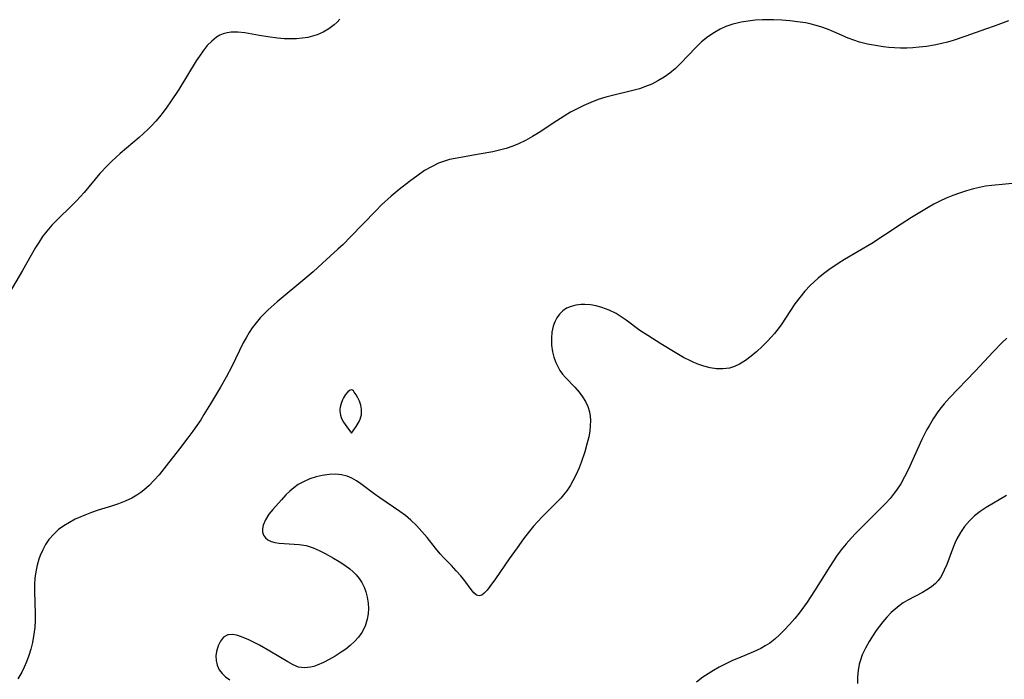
# Model space of a CAD drawing. Header units: metres. Extents: x 1073367 to 1082519, y 1569854 to 1574957.
# Tile 744 of 1056: x 1081480 to 1081713, y 1570920 to 1571076. Entities that reach past the tile are written whole.
import ezdxf

# ---------------------------------------------------------------- set-up
doc = ezdxf.new("R2010")
doc.units = ezdxf.units.M
doc.layers.add('CGG_CurvaNivelLidar_v1', color=253, linetype='Continuous', lineweight=30)

msp = doc.modelspace()

# ---------------------------------------------------------------- linework, layer by layer
at = {"layer": 'CGG_CurvaNivelLidar_v1'}
for p, q in [((1081553.0807, 1571073.8085, 79.5), (1081551.7276, 1571073.0171, 79.5)), ((1081554.331, 1571074.7451, 79.5), (1081553.0807, 1571073.8085, 79.5)), ((1081555.043, 1571075.3952, 79.5), (1081554.331, 1571074.7451, 79.5)), ((1081555.7089, 1571076.0938, 79.5), (1081555.043, 1571075.3952, 79.5)), ((1081647.1661, 1571074.3194, 80), (1081645.7666, 1571073.6731, 80)), ((1081648.8083, 1571074.8945, 80), (1081647.1661, 1571074.3194, 80)), ((1081649.7937, 1571075.1552, 80), (1081648.8083, 1571074.8945, 80)), ((1081650.7949, 1571075.3697, 80), (1081649.7937, 1571075.1552, 80)), ((1081652.44, 1571075.6386, 80), (1081650.7949, 1571075.3697, 80)), ((1081654.1094, 1571075.8214, 80), (1081652.44, 1571075.6386, 80)), ((1081655.7949, 1571075.9214, 80), (1081654.1094, 1571075.8214, 80)), ((1081657.1004, 1571075.942, 80), (1081655.7949, 1571075.9214, 80)), ((1081658.4085, 1571075.9177, 80), (1081657.1004, 1571075.942, 80)), ((1081660.4151, 1571075.8102, 80), (1081658.4085, 1571075.9177, 80)), ((1081662.2771, 1571075.6644, 80), (1081660.4151, 1571075.8102, 80)), ((1081664.1307, 1571075.4636, 80), (1081662.2771, 1571075.6644, 80)), ((1081665.9681, 1571075.1796, 80), (1081664.1307, 1571075.4636, 80)), ((1081667.0876, 1571074.9499, 80), (1081665.9681, 1571075.1796, 80)), ((1081668.1958, 1571074.6752, 80), (1081667.0876, 1571074.9499, 80)), ((1081669.6699, 1571074.2324, 80), (1081668.1958, 1571074.6752, 80)), ((1081671.2088, 1571073.6763, 80), (1081669.6699, 1571074.2324, 80)), ((1081710.9632, 1571074.5252, 80), (1081708.665, 1571073.6945, 80)), ((1081714.0659, 1571075.7136, 80), (1081710.9632, 1571074.5252, 80)), ((1081526.4727, 1571071.7858, 79.5), (1081525.3417, 1571070.8849, 79.5)), ((1081527.2613, 1571072.2438, 79.5), (1081526.4727, 1571071.7858, 79.5)), ((1081528.0966, 1571072.5981, 79.5), (1081527.2613, 1571072.2438, 79.5)), ((1081529.009, 1571072.8514, 79.5), (1081528.0966, 1571072.5981, 79.5)), ((1081529.9727, 1571072.9917, 79.5), (1081529.009, 1571072.8514, 79.5)), ((1081531.5729, 1571073.0084, 79.5), (1081529.9727, 1571072.9917, 79.5)), ((1081533.2245, 1571072.8319, 79.5), (1081531.5729, 1571073.0084, 79.5)), ((1081536.6734, 1571072.1845, 79.5), (1081533.2245, 1571072.8319, 79.5)), ((1081538.631, 1571071.8577, 79.5), (1081536.6734, 1571072.1845, 79.5)), ((1081540.9679, 1571071.5697, 79.5), (1081538.631, 1571071.8577, 79.5)), ((1081542.472, 1571071.4517, 79.5), (1081540.9679, 1571071.5697, 79.5)), ((1081543.9713, 1571071.3982, 79.5), (1081542.472, 1571071.4517, 79.5)), ((1081546.8079, 1571071.5338, 79.5), (1081545.4571, 1571071.4239, 79.5)), ((1081548.1304, 1571071.7454, 79.5), (1081546.8079, 1571071.5338, 79.5)), ((1081549.2254, 1571072.0182, 79.5), (1081548.1304, 1571071.7454, 79.5)), ((1081550.2888, 1571072.3756, 79.5), (1081549.2254, 1571072.0182, 79.5)), ((1081551.7276, 1571073.0171, 79.5), (1081550.2888, 1571072.3756, 79.5)), ((1081642.8564, 1571071.8569, 80), (1081641.3806, 1571070.6677, 80)), ((1081644.4204, 1571072.9137, 80), (1081642.8564, 1571071.8569, 80)), ((1081645.7666, 1571073.6731, 80), (1081644.4204, 1571072.9137, 80)), ((1081672.7195, 1571073.0537, 80), (1081671.2088, 1571073.6763, 80)), ((1081676.1414, 1571071.5626, 80), (1081672.7195, 1571073.0537, 80)), ((1081677.4659, 1571071.0707, 80), (1081676.1414, 1571071.5626, 80)), ((1081703.9879, 1571072.0517, 80), (1081700.9567, 1571071.0484, 80)), ((1081708.665, 1571073.6945, 80), (1081703.9879, 1571072.0517, 80)), ((1081524.3046, 1571069.8022, 79.5), (1081523.3337, 1571068.586, 79.5)), ((1081525.3417, 1571070.8849, 79.5), (1081524.3046, 1571069.8022, 79.5)), ((1081545.4571, 1571071.4239, 79.5), (1081543.9713, 1571071.3982, 79.5)), ((1081639.9942, 1571069.3576, 80), (1081636.4814, 1571065.641, 80)), ((1081641.3806, 1571070.6677, 80), (1081639.9942, 1571069.3576, 80)), ((1081678.8162, 1571070.6442, 80), (1081677.4659, 1571071.0707, 80)), ((1081680.6959, 1571070.1694, 80), (1081678.8162, 1571070.6442, 80)), ((1081682.6074, 1571069.8011, 80), (1081680.6959, 1571070.1694, 80)), ((1081684.3791, 1571069.5441, 80), (1081682.6074, 1571069.8011, 80)), ((1081685.7508, 1571069.3979, 80), (1081684.3791, 1571069.5441, 80)), ((1081687.1273, 1571069.2964, 80), (1081685.7508, 1571069.3979, 80)), ((1081688.5063, 1571069.2406, 80), (1081687.1273, 1571069.2964, 80)), ((1081689.9862, 1571069.2347, 80), (1081688.5063, 1571069.2406, 80)), ((1081691.4633, 1571069.2863, 80), (1081689.9862, 1571069.2347, 80)), ((1081692.9343, 1571069.3994, 80), (1081691.4633, 1571069.2863, 80)), ((1081694.674, 1571069.6139, 80), (1081692.9343, 1571069.3994, 80)), ((1081696.5142, 1571069.9118, 80), (1081694.674, 1571069.6139, 80)), ((1081698.3377, 1571070.2994, 80), (1081696.5142, 1571069.9118, 80)), ((1081699.6505, 1571070.6519, 80), (1081698.3377, 1571070.2994, 80)), ((1081700.9567, 1571071.0484, 80), (1081699.6505, 1571070.6519, 80)), ((1081522.4404, 1571067.3237, 79.5), (1081521.6822, 1571066.167, 79.5)), ((1081523.3337, 1571068.586, 79.5), (1081522.4404, 1571067.3237, 79.5)), ((1081521.6822, 1571066.167, 79.5), (1081517.5349, 1571059.44, 79.5)), ((1081636.4814, 1571065.641, 80), (1081635.2119, 1571064.4153, 80)), ((1081632.5058, 1571062.3155, 80), (1081631.0446, 1571061.4254, 80)), ((1081633.8966, 1571063.3145, 80), (1081632.5058, 1571062.3155, 80)), ((1081635.2119, 1571064.4153, 80), (1081633.8966, 1571063.3145, 80)), ((1081628.1299, 1571060.0793, 80), (1081626.6519, 1571059.5784, 80)), ((1081629.6137, 1571060.6991, 80), (1081628.1299, 1571060.0793, 80)), ((1081631.0446, 1571061.4254, 80), (1081629.6137, 1571060.6991, 80)), ((1081517.5349, 1571059.44, 79.5), (1081515.6051, 1571056.4582, 79.5)), ((1081618.7089, 1571057.5512, 80), (1081616.9116, 1571056.9968, 80)), ((1081620.251, 1571057.9603, 80), (1081618.7089, 1571057.5512, 80)), ((1081625.1418, 1571059.1495, 80), (1081620.251, 1571057.9603, 80)), ((1081626.6519, 1571059.5784, 80), (1081625.1418, 1571059.1495, 80)), ((1081514.7503, 1571055.2288, 79.5), (1081513.8589, 1571054.0281, 79.5)), ((1081515.6051, 1571056.4582, 79.5), (1081514.7503, 1571055.2288, 79.5)), ((1081613.5187, 1571055.6404, 80), (1081611.9244, 1571054.8517, 80)), ((1081615.1463, 1571056.3481, 80), (1081613.5187, 1571055.6404, 80)), ((1081616.9116, 1571056.9968, 80), (1081615.1463, 1571056.3481, 80)), ((1081512.9986, 1571052.9536, 79.5), (1081512.1019, 1571051.9106, 79.5)), ((1081513.8589, 1571054.0281, 79.5), (1081512.9986, 1571052.9536, 79.5)), ((1081608.8233, 1571053.0856, 80), (1081607.1303, 1571052.0087, 80)), ((1081610.3598, 1571053.9967, 80), (1081608.8233, 1571053.0856, 80)), ((1081611.9244, 1571054.8517, 80), (1081610.3598, 1571053.9967, 80)), ((1081511.1706, 1571050.8995, 79.5), (1081510.2051, 1571049.92, 79.5)), ((1081512.1019, 1571051.9106, 79.5), (1081511.1706, 1571050.8995, 79.5)), ((1081607.1303, 1571052.0087, 80), (1081602.902, 1571049.2231, 80)), ((1081509.2101, 1571048.9711, 79.5), (1081508.1892, 1571048.051, 79.5)), ((1081510.2051, 1571049.92, 79.5), (1081509.2101, 1571048.9711, 79.5)), ((1081601.3162, 1571048.2445, 80), (1081599.7006, 1571047.3355, 80)), ((1081602.902, 1571049.2231, 80), (1081601.3162, 1571048.2445, 80)), ((1081508.1892, 1571048.051, 79.5), (1081503.6799, 1571044.216, 79.5)), ((1081596.6425, 1571045.9601, 80), (1081595.0959, 1571045.4472, 80)), ((1081598.0423, 1571046.5267, 80), (1081596.6425, 1571045.9601, 80)), ((1081599.7006, 1571047.3355, 80), (1081598.0423, 1571046.5267, 80)), ((1081503.6799, 1571044.216, 79.5), (1081501.6048, 1571042.3342, 79.5)), ((1081588.6848, 1571044.0483, 80), (1081584.722, 1571043.4025, 80)), ((1081591.9195, 1571044.6505, 80), (1081588.6848, 1571044.0483, 80)), ((1081593.5187, 1571045.0171, 80), (1081591.9195, 1571044.6505, 80)), ((1081595.0959, 1571045.4472, 80), (1081593.5187, 1571045.0171, 80)), ((1081500.6385, 1571041.3883, 79.5), (1081498.8772, 1571039.4875, 79.5)), ((1081501.6048, 1571042.3342, 79.5), (1081500.6385, 1571041.3883, 79.5)), ((1081579.0463, 1571041.9046, 80), (1081577.3824, 1571041.1103, 80)), ((1081580.4625, 1571042.4167, 80), (1081579.0463, 1571041.9046, 80)), ((1081581.7142, 1571042.7727, 80), (1081580.4625, 1571042.4167, 80)), ((1081582.9911, 1571043.07, 80), (1081581.7142, 1571042.7727, 80)), ((1081584.722, 1571043.4025, 80), (1081582.9911, 1571043.07, 80)), ((1081498.8772, 1571039.4875, 79.5), (1081495.1273, 1571035.0113, 79.5)), ((1081574.2167, 1571039.1234, 80), (1081572.1754, 1571037.6324, 80)), ((1081575.7793, 1571040.1685, 80), (1081574.2167, 1571039.1234, 80)), ((1081577.3824, 1571041.1103, 80), (1081575.7793, 1571040.1685, 80)), ((1081572.1754, 1571037.6324, 80), (1081569.7705, 1571035.7387, 80)), ((1081708.6394, 1571036.4737, 80.5), (1081707.2114, 1571036.1964, 80.5)), ((1081710.1796, 1571036.6792, 80.5), (1081708.6394, 1571036.4737, 80.5)), ((1081716.6049, 1571037.2796, 80.5), (1081710.1796, 1571036.6792, 80.5)), ((1081495.1273, 1571035.0113, 79.5), (1081494.2767, 1571034.0385, 79.5)), ((1081567.8833, 1571034.1401, 80), (1081565.6001, 1571032.029, 80)), ((1081569.7705, 1571035.7387, 80), (1081567.8833, 1571034.1401, 80)), ((1081700.8941, 1571034.2721, 80.5), (1081699.2971, 1571033.6169, 80.5)), ((1081702.5134, 1571034.8592, 80.5), (1081700.8941, 1571034.2721, 80.5)), ((1081704.1475, 1571035.3844, 80.5), (1081702.5134, 1571034.8592, 80.5)), ((1081705.79, 1571035.8491, 80.5), (1081704.1475, 1571035.3844, 80.5)), ((1081707.2114, 1571036.1964, 80.5), (1081705.79, 1571035.8491, 80.5)), ((1081492.2412, 1571031.8972, 79.5), (1081488.7204, 1571028.5185, 79.5)), ((1081493.2728, 1571032.9533, 79.5), (1081492.2412, 1571031.8972, 79.5)), ((1081494.2767, 1571034.0385, 79.5), (1081493.2728, 1571032.9533, 79.5)), ((1081565.6001, 1571032.029, 80), (1081564.2003, 1571030.6489, 80)), ((1081696.4382, 1571032.2058, 80.5), (1081695.0663, 1571031.4273, 80.5)), ((1081697.8316, 1571032.9347, 80.5), (1081696.4382, 1571032.2058, 80.5)), ((1081699.2971, 1571033.6169, 80.5), (1081697.8316, 1571032.9347, 80.5)), ((1081564.2003, 1571030.6489, 80), (1081558.2479, 1571024.4624, 80)), ((1081695.0663, 1571031.4273, 80.5), (1081691.1155, 1571029.0417, 80.5)), ((1081487.4442, 1571027.2212, 79.5), (1081486.2525, 1571025.8556, 79.5)), ((1081488.7204, 1571028.5185, 79.5), (1081487.4442, 1571027.2212, 79.5)), ((1081688.6572, 1571027.507, 80.5), (1081684.7208, 1571024.8877, 80.5)), ((1081691.1155, 1571029.0417, 80.5), (1081688.6572, 1571027.507, 80.5)), ((1081486.2525, 1571025.8556, 79.5), (1081485.2659, 1571024.531, 79.5)), ((1081684.7208, 1571024.8877, 80.5), (1081681.6831, 1571022.9365, 80.5)), ((1081484.3573, 1571023.1412, 79.5), (1081483.6271, 1571021.92, 79.5)), ((1081485.2659, 1571024.531, 79.5), (1081484.3573, 1571023.1412, 79.5)), ((1081556.4527, 1571022.6931, 80), (1081555.2262, 1571021.5356, 80)), ((1081558.2479, 1571024.4624, 80), (1081556.4527, 1571022.6931, 80)), ((1081681.6831, 1571022.9365, 80.5), (1081675.2809, 1571019.0801, 80.5)), ((1081483.6271, 1571021.92, 79.5), (1081480.5175, 1571016.4708, 79.5)), ((1081555.2262, 1571021.5356, 80), (1081551.6166, 1571018.2323, 80)), ((1081551.6166, 1571018.2323, 80), (1081549.3536, 1571016.2089, 80)), ((1081673.7704, 1571018.1381, 80.5), (1081671.5319, 1571016.6355, 80.5)), ((1081675.2809, 1571019.0801, 80.5), (1081673.7704, 1571018.1381, 80.5)), ((1081480.5175, 1571016.4708, 79.5), (1081476.5499, 1571009.7791, 79.5)), ((1081549.3536, 1571016.2089, 80), (1081547.4289, 1571014.5577, 80)), ((1081670.2321, 1571015.6779, 80.5), (1081668.9796, 1571014.6671, 80.5)), ((1081671.5319, 1571016.6355, 80.5), (1081670.2321, 1571015.6779, 80.5)), ((1081547.4289, 1571014.5577, 80), (1081540.886, 1571009.1026, 80)), ((1081668.0511, 1571013.8422, 80.5), (1081667.1323, 1571012.9524, 80.5)), ((1081668.9796, 1571014.6671, 80.5), (1081668.0511, 1571013.8422, 80.5)), ((1081665.8458, 1571011.5731, 80.5), (1081664.6397, 1571010.1233, 80.5)), ((1081667.1323, 1571012.9524, 80.5), (1081665.8458, 1571011.5731, 80.5)), ((1081540.886, 1571009.1026, 80), (1081538.7433, 1571007.1979, 80)), ((1081663.5171, 1571008.6088, 80.5), (1081660.2323, 1571003.6486, 80.5)), ((1081664.6397, 1571010.1233, 80.5), (1081663.5171, 1571008.6088, 80.5)), ((1081537.7598, 1571006.2482, 80), (1081536.8202, 1571005.263, 80)), ((1081538.7433, 1571007.1979, 80), (1081537.7598, 1571006.2482, 80)), ((1081607.7449, 1571006.1732, 80.5), (1081607.0963, 1571005.2743, 80.5)), ((1081608.522, 1571006.9393, 80.5), (1081607.7449, 1571006.1732, 80.5)), ((1081609.4187, 1571007.5489, 80.5), (1081608.522, 1571006.9393, 80.5)), ((1081610.4748, 1571007.9983, 80.5), (1081609.4187, 1571007.5489, 80.5)), ((1081611.6266, 1571008.2753, 80.5), (1081610.4748, 1571007.9983, 80.5)), ((1081612.8474, 1571008.4034, 80.5), (1081611.6266, 1571008.2753, 80.5)), ((1081613.7135, 1571008.4144, 80.5), (1081612.8474, 1571008.4034, 80.5)), ((1081615.0613, 1571008.3244, 80.5), (1081613.7135, 1571008.4144, 80.5)), ((1081616.4245, 1571008.1094, 80.5), (1081615.0613, 1571008.3244, 80.5)), ((1081617.7838, 1571007.7659, 80.5), (1081616.4245, 1571008.1094, 80.5)), ((1081619.4845, 1571007.1349, 80.5), (1081617.7838, 1571007.7659, 80.5)), ((1081621.1255, 1571006.3056, 80.5), (1081619.4845, 1571007.1349, 80.5)), ((1081622.3414, 1571005.5441, 80.5), (1081621.1255, 1571006.3056, 80.5)), ((1081535.8459, 1571004.1222, 80), (1081534.9453, 1571002.9245, 80)), ((1081536.8202, 1571005.263, 80), (1081535.8459, 1571004.1222, 80)), ((1081606.6081, 1571004.3157, 80.5), (1081606.2421, 1571003.2762, 80.5)), ((1081607.0963, 1571005.2743, 80.5), (1081606.6081, 1571004.3157, 80.5)), ((1081623.5242, 1571004.7096, 80.5), (1081622.3414, 1571005.5441, 80.5)), ((1081626.7573, 1571002.3098, 80.5), (1081623.5242, 1571004.7096, 80.5)), ((1081534.1824, 1571001.7686, 80), (1081533.4759, 1571000.5724, 80)), ((1081534.9453, 1571002.9245, 80), (1081534.1824, 1571001.7686, 80)), ((1081605.9487, 1571001.8845, 80.5), (1081605.8262, 1571000.4318, 80.5)), ((1081606.2421, 1571003.2762, 80.5), (1081605.9487, 1571001.8845, 80.5)), ((1081628.6343, 1571001.0779, 80.5), (1081626.7573, 1571002.3098, 80.5)), ((1081658.6298, 1571001.5499, 80.5), (1081657.9926, 1571000.8053, 80.5)), ((1081659.2453, 1571002.3151, 80.5), (1081658.6298, 1571001.5499, 80.5)), ((1081660.2323, 1571003.6486, 80.5), (1081659.2453, 1571002.3151, 80.5)), ((1081532.8152, 1570999.3443, 80), (1081530.0988, 1570993.719, 80)), ((1081533.4759, 1571000.5724, 80), (1081532.8152, 1570999.3443, 80)), ((1081605.8262, 1571000.4318, 80.5), (1081605.872, 1570998.8379, 80.5)), ((1081631.7708, 1570999.1154, 80.5), (1081628.6343, 1571001.0779, 80.5)), ((1081656.8651, 1570999.5879, 80.5), (1081655.6935, 1570998.428, 80.5)), ((1081657.9926, 1571000.8053, 80.5), (1081656.8651, 1570999.5879, 80.5)), ((1081712.6228, 1570999.3997, 81), (1081710.4658, 1570997.2263, 81)), ((1081713.7207, 1571000.4307, 81), (1081712.6228, 1570999.3997, 81)), ((1081605.872, 1570998.8379, 80.5), (1081606.0889, 1570997.2443, 80.5)), ((1081606.0889, 1570997.2443, 80.5), (1081606.4036, 1570995.9269, 80.5)), ((1081635.5078, 1570996.8345, 80.5), (1081631.7708, 1570999.1154, 80.5)), ((1081637.1398, 1570995.909, 80.5), (1081635.5078, 1570996.8345, 80.5)), ((1081654.4903, 1570997.3258, 80.5), (1081653.1429, 1570996.1913, 80.5)), ((1081655.6935, 1570998.428, 80.5), (1081654.4903, 1570997.3258, 80.5)), ((1081710.4658, 1570997.2263, 81), (1081706.1691, 1570992.6371, 81)), ((1081606.4036, 1570995.9269, 80.5), (1081606.8553, 1570994.6526, 80.5)), ((1081606.8553, 1570994.6526, 80.5), (1081607.3026, 1570993.723, 80.5)), ((1081638.7917, 1570995.0731, 80.5), (1081637.1398, 1570995.909, 80.5)), ((1081639.5911, 1570994.7172, 80.5), (1081638.7917, 1570995.0731, 80.5)), ((1081640.762, 1570994.2541, 80.5), (1081639.5911, 1570994.7172, 80.5)), ((1081651.7653, 1570995.1648, 80.5), (1081650.35, 1570994.2894, 80.5)), ((1081653.1429, 1570996.1913, 80.5), (1081651.7653, 1570995.1648, 80.5)), ((1081530.0988, 1570993.719, 80), (1081528.8103, 1570991.2443, 80)), ((1081607.3026, 1570993.723, 80.5), (1081607.8342, 1570992.8347, 80.5)), ((1081607.8342, 1570992.8347, 80.5), (1081608.4723, 1570991.9505, 80.5)), ((1081641.9372, 1570993.8592, 80.5), (1081640.762, 1570994.2541, 80.5)), ((1081643.4532, 1570993.4619, 80.5), (1081641.9372, 1570993.8592, 80.5)), ((1081644.9571, 1570993.2162, 80.5), (1081643.4532, 1570993.4619, 80.5)), ((1081646.4373, 1570993.159, 80.5), (1081644.9571, 1570993.2162, 80.5)), ((1081647.9908, 1570993.3598, 80.5), (1081646.4373, 1570993.159, 80.5)), ((1081649.1955, 1570993.7415, 80.5), (1081647.9908, 1570993.3598, 80.5)), ((1081650.35, 1570994.2894, 80.5), (1081649.1955, 1570993.7415, 80.5)), ((1081706.1691, 1570992.6371, 81), (1081700.1439, 1570986.3258, 81)), ((1081528.8103, 1570991.2443, 80), (1081527.4283, 1570988.8216, 80)), ((1081608.4723, 1570991.9505, 80.5), (1081609.174, 1570991.1095, 80.5)), ((1081609.174, 1570991.1095, 80.5), (1081611.3418, 1570988.8315, 80.5)), ((1081527.4283, 1570988.8216, 80), (1081525.0705, 1570984.8719, 80)), ((1081557.618, 1570987.724, 80.5), (1081557.0735, 1570987.0729, 80.5)), ((1081557.893, 1570987.9682, 80.5), (1081557.618, 1570987.724, 80.5)), ((1081558.1653, 1570988.1307, 80.5), (1081557.893, 1570987.9682, 80.5)), ((1081558.4314, 1570988.1817, 80.5), (1081558.1653, 1570988.1307, 80.5)), ((1081558.6684, 1570988.1084, 80.5), (1081558.4314, 1570988.1817, 80.5)), ((1081558.8985, 1570987.9385, 80.5), (1081558.6684, 1570988.1084, 80.5)), ((1081559.1225, 1570987.6964, 80.5), (1081558.8985, 1570987.9385, 80.5)), ((1081559.5538, 1570987.0652, 80.5), (1081559.1225, 1570987.6964, 80.5)), ((1081611.3418, 1570988.8315, 80.5), (1081612.3821, 1570987.6704, 80.5)), ((1081612.3821, 1570987.6704, 80.5), (1081613.1987, 1570986.5895, 80.5)), ((1081556.3372, 1570985.8638, 80.5), (1081555.9766, 1570984.9848, 80.5)), ((1081556.564, 1570986.2888, 80.5), (1081556.3372, 1570985.8638, 80.5)), ((1081557.0735, 1570987.0729, 80.5), (1081556.564, 1570986.2888, 80.5)), ((1081559.9589, 1570986.3148, 80.5), (1081559.5538, 1570987.0652, 80.5)), ((1081560.3222, 1570985.4988, 80.5), (1081559.9589, 1570986.3148, 80.5)), ((1081560.6392, 1570984.5613, 80.5), (1081560.3222, 1570985.4988, 80.5)), ((1081613.1987, 1570986.5895, 80.5), (1081613.8991, 1570985.4487, 80.5)), ((1081613.8991, 1570985.4487, 80.5), (1081614.4592, 1570984.2535, 80.5)), ((1081700.1439, 1570986.3258, 81), (1081698.8525, 1570984.8647, 81)), ((1081525.0705, 1570984.8719, 80), (1081523.5142, 1570982.3408, 80)), ((1081555.7441, 1570984.0711, 80.5), (1081555.6931, 1570983.6085, 80.5)), ((1081555.6931, 1570983.6085, 80.5), (1081555.6991, 1570983.1301, 80.5)), ((1081555.6991, 1570983.1301, 80.5), (1081555.7571, 1570982.6527, 80.5)), ((1081555.9766, 1570984.9848, 80.5), (1081555.7441, 1570984.0711, 80.5)), ((1081560.7544, 1570984.0826, 80.5), (1081560.6392, 1570984.5613, 80.5)), ((1081560.8296, 1570983.5996, 80.5), (1081560.7544, 1570984.0826, 80.5)), ((1081560.7937, 1570982.2736, 80.5), (1081560.8549, 1570983.1579, 80.5)), ((1081560.8549, 1570983.1579, 80.5), (1081560.8296, 1570983.5996, 80.5)), ((1081614.4592, 1570984.2535, 80.5), (1081614.8487, 1570983.0069, 80.5)), ((1081614.8487, 1570983.0069, 80.5), (1081615.0164, 1570982.0044, 80.5)), ((1081697.345, 1570982.9582, 81), (1081696.2618, 1570981.3561, 81)), ((1081698.1401, 1570983.9998, 81), (1081697.345, 1570982.9582, 81)), ((1081698.8525, 1570984.8647, 81), (1081698.1401, 1570983.9998, 81)), ((1081522.7361, 1570981.1374, 80), (1081520.8379, 1570978.3792, 80)), ((1081523.5142, 1570982.3408, 80), (1081522.7361, 1570981.1374, 80)), ((1081555.7571, 1570982.6527, 80.5), (1081555.859, 1570982.1783, 80.5)), ((1081555.859, 1570982.1783, 80.5), (1081556.0301, 1570981.6655, 80.5)), ((1081556.0301, 1570981.6655, 80.5), (1081556.2814, 1570981.1092, 80.5)), ((1081556.2814, 1570981.1092, 80.5), (1081556.5991, 1570980.5388, 80.5)), ((1081556.5991, 1570980.5388, 80.5), (1081557.333, 1570979.4419, 80.5)), ((1081559.5913, 1570979.5257, 80.5), (1081560.2449, 1570980.6764, 80.5)), ((1081560.2449, 1570980.6764, 80.5), (1081560.5102, 1570981.271, 80.5)), ((1081560.5102, 1570981.271, 80.5), (1081560.6855, 1570981.7911, 80.5)), ((1081560.6855, 1570981.7911, 80.5), (1081560.7937, 1570982.2736, 80.5)), ((1081615.0164, 1570982.0044, 80.5), (1081615.0783, 1570980.9768, 80.5)), ((1081615.0783, 1570980.9768, 80.5), (1081615.0362, 1570979.7052, 80.5)), ((1081696.2618, 1570981.3561, 81), (1081695.2691, 1570979.6908, 81)), ((1081520.8379, 1570978.3792, 80), (1081519.7088, 1570976.8325, 80)), ((1081557.333, 1570979.4419, 80.5), (1081558.5, 1570977.9446, 80.5)), ((1081558.5, 1570977.9446, 80.5), (1081559.5913, 1570979.5257, 80.5)), ((1081614.8899, 1570978.4108, 80.5), (1081614.6604, 1570977.0996, 80.5)), ((1081615.0362, 1570979.7052, 80.5), (1081614.8899, 1570978.4108, 80.5)), ((1081694.7732, 1570978.7892, 81), (1081693.5925, 1570976.4432, 81)), ((1081695.2691, 1570979.6908, 81), (1081694.7732, 1570978.7892, 81)), ((1081519.7088, 1570976.8325, 80), (1081517.7459, 1570974.2394, 80)), ((1081614.6604, 1570977.0996, 80.5), (1081614.2458, 1570975.3054, 80.5)), ((1081693.5925, 1570976.4432, 81), (1081690.293, 1570969.2795, 81)), ((1081517.7459, 1570974.2394, 80), (1081514.5967, 1570970.1627, 80)), ((1081613.7369, 1570973.5031, 80.5), (1081612.8835, 1570970.9686, 80.5)), ((1081614.2458, 1570975.3054, 80.5), (1081613.7369, 1570973.5031, 80.5)), ((1081514.5967, 1570970.1627, 80), (1081512.8696, 1570968.049, 80)), ((1081612.3948, 1570969.7191, 80.5), (1081611.7013, 1570968.1515, 80.5)), ((1081612.8835, 1570970.9686, 80.5), (1081612.3948, 1570969.7191, 80.5)), ((1081690.293, 1570969.2795, 81), (1081689.4634, 1570967.5996, 81)), ((1081511.7336, 1570966.7656, 80), (1081510.5513, 1570965.5549, 80)), ((1081512.8696, 1570968.049, 80), (1081511.7336, 1570966.7656, 80)), ((1081547.2099, 1570966.521, 80.5), (1081545.8608, 1570965.7413, 80.5)), ((1081548.6302, 1570967.1532, 80.5), (1081547.2099, 1570966.521, 80.5)), ((1081550.0769, 1570967.6201, 80.5), (1081548.6302, 1570967.1532, 80.5)), ((1081551.5516, 1570967.9448, 80.5), (1081550.0769, 1570967.6201, 80.5)), ((1081553.1907, 1570968.1483, 80.5), (1081551.5516, 1570967.9448, 80.5)), ((1081554.6522, 1570968.1854, 80.5), (1081553.1907, 1570968.1483, 80.5)), ((1081556.0761, 1570968.0591, 80.5), (1081554.6522, 1570968.1854, 80.5)), ((1081557.441, 1570967.735, 80.5), (1081556.0761, 1570968.0591, 80.5)), ((1081558.5745, 1570967.2668, 80.5), (1081557.441, 1570967.735, 80.5)), ((1081559.6577, 1570966.6562, 80.5), (1081558.5745, 1570967.2668, 80.5)), ((1081560.7023, 1570965.9414, 80.5), (1081559.6577, 1570966.6562, 80.5)), ((1081610.9263, 1570966.6286, 80.5), (1081610.2296, 1570965.4336, 80.5)), ((1081611.7013, 1570968.1515, 80.5), (1081610.9263, 1570966.6286, 80.5)), ((1081689.4634, 1570967.5996, 81), (1081688.5701, 1570965.9696, 81)), ((1081509.3045, 1570964.4437, 80), (1081508.5417, 1570963.8562, 80)), ((1081510.5513, 1570965.5549, 80), (1081509.3045, 1570964.4437, 80)), ((1081543.8447, 1570964.1928, 80.5), (1081542.9315, 1570963.3263, 80.5)), ((1081544.822, 1570965.0034, 80.5), (1081543.8447, 1570964.1928, 80.5)), ((1081545.8608, 1570965.7413, 80.5), (1081544.822, 1570965.0034, 80.5)), ((1081563.8666, 1570963.5257, 80.5), (1081560.7023, 1570965.9414, 80.5)), ((1081609.4608, 1570964.288, 80.5), (1081608.6867, 1570963.2919, 80.5)), ((1081610.2296, 1570965.4336, 80.5), (1081609.4608, 1570964.288, 80.5)), ((1081687.5771, 1570964.4135, 81), (1081687.0412, 1570963.6843, 81)), ((1081688.5701, 1570965.9696, 81), (1081687.5771, 1570964.4135, 81)), ((1081504.8522, 1570961.8483, 80), (1081503.2552, 1570961.2141, 80)), ((1081506.3908, 1570962.5626, 80), (1081504.8522, 1570961.8483, 80)), ((1081507.638, 1570963.2529, 80), (1081506.3908, 1570962.5626, 80)), ((1081508.5417, 1570963.8562, 80), (1081507.638, 1570963.2529, 80)), ((1081541.852, 1570962.163, 80.5), (1081539.8212, 1570959.851, 80.5)), ((1081542.9315, 1570963.3263, 80.5), (1081541.852, 1570962.163, 80.5)), ((1081565.159, 1570962.6108, 80.5), (1081563.8666, 1570963.5257, 80.5)), ((1081569.8923, 1570959.3755, 80.5), (1081565.159, 1570962.6108, 80.5)), ((1081608.039, 1570962.5438, 80.5), (1081607.1154, 1570961.5618, 80.5)), ((1081608.6867, 1570963.2919, 80.5), (1081608.039, 1570962.5438, 80.5)), ((1081686.0589, 1570962.4916, 81), (1081685.0107, 1570961.3445, 81)), ((1081687.0412, 1570963.6843, 81), (1081686.0589, 1570962.4916, 81)), ((1081713.6594, 1570963.1733, 81.5), (1081708.8066, 1570960.3318, 81.5)), ((1081498.4712, 1570959.6784, 80), (1081496.8773, 1570959.1382, 80)), ((1081501.6163, 1570960.6485, 80), (1081498.4712, 1570959.6784, 80)), ((1081503.2552, 1570961.2141, 80), (1081501.6163, 1570960.6485, 80)), ((1081539.8212, 1570959.851, 80.5), (1081538.898, 1570958.7176, 80.5)), ((1081607.1154, 1570961.5618, 80.5), (1081603.6585, 1570958.1472, 80.5)), ((1081685.0107, 1570961.3445, 81), (1081677.8484, 1570954.1356, 81)), ((1081708.8066, 1570960.3318, 81.5), (1081707.3969, 1570959.3725, 81.5)), ((1081493.0386, 1570957.5216, 80), (1081491.6523, 1570956.7845, 80)), ((1081493.7696, 1570957.8725, 80), (1081493.0386, 1570957.5216, 80)), ((1081495.306, 1570958.5384, 80), (1081493.7696, 1570957.8725, 80)), ((1081496.8773, 1570959.1382, 80), (1081495.306, 1570958.5384, 80)), ((1081538.0714, 1570957.4357, 80.5), (1081537.5255, 1570956.1503, 80.5)), ((1081538.898, 1570958.7176, 80.5), (1081538.0714, 1570957.4357, 80.5)), ((1081571.2152, 1570958.3962, 80.5), (1081569.8923, 1570959.3755, 80.5)), ((1081572.4843, 1570957.3521, 80.5), (1081571.2152, 1570958.3962, 80.5)), ((1081573.8596, 1570956.0421, 80.5), (1081572.4843, 1570957.3521, 80.5)), ((1081603.6585, 1570958.1472, 80.5), (1081602.6199, 1570957.0379, 80.5)), ((1081704.8457, 1570957.1611, 81.5), (1081703.7021, 1570955.8444, 81.5)), ((1081706.0701, 1570958.3172, 81.5), (1081704.8457, 1570957.1611, 81.5)), ((1081707.3969, 1570959.3725, 81.5), (1081706.0701, 1570958.3172, 81.5)), ((1081489.0912, 1570955.0726, 80), (1081487.9255, 1570954.0371, 80)), ((1081490.3303, 1570955.9719, 80), (1081489.0912, 1570955.0726, 80)), ((1081491.6523, 1570956.7845, 80), (1081490.3303, 1570955.9719, 80)), ((1081537.5255, 1570956.1503, 80.5), (1081537.3579, 1570955.2986, 80.5)), ((1081537.3579, 1570955.2986, 80.5), (1081537.3814, 1570954.4919, 80.5)), ((1081575.1477, 1570954.6434, 80.5), (1081573.8596, 1570956.0421, 80.5)), ((1081601.613, 1570955.8889, 80.5), (1081600.6337, 1570954.7079, 80.5)), ((1081602.6199, 1570957.0379, 80.5), (1081601.613, 1570955.8889, 80.5)), ((1081703.7021, 1570955.8444, 81.5), (1081702.7001, 1570954.4271, 81.5)), ((1081486.7797, 1570952.7186, 80), (1081485.9854, 1570951.5385, 80)), ((1081487.9255, 1570954.0371, 80), (1081486.7797, 1570952.7186, 80)), ((1081537.3814, 1570954.4919, 80.5), (1081537.6144, 1570953.7571, 80.5)), ((1081537.6144, 1570953.7571, 80.5), (1081538.0511, 1570953.1259, 80.5)), ((1081538.0511, 1570953.1259, 80.5), (1081538.662, 1570952.6351, 80.5)), ((1081538.662, 1570952.6351, 80.5), (1081539.4239, 1570952.2701, 80.5)), ((1081576.3627, 1570953.1866, 80.5), (1081575.1477, 1570954.6434, 80.5)), ((1081578.3449, 1570950.6656, 80.5), (1081576.3627, 1570953.1866, 80.5)), ((1081599.2106, 1570952.8878, 80.5), (1081597.6725, 1570950.794, 80.5)), ((1081600.6337, 1570954.7079, 80.5), (1081599.2106, 1570952.8878, 80.5)), ((1081676.8944, 1570953.1125, 81), (1081675.6664, 1570951.7099, 81)), ((1081677.8484, 1570954.1356, 81), (1081676.8944, 1570953.1125, 81)), ((1081701.8506, 1570952.923, 81.5), (1081701.4368, 1570952.0272, 81.5)), ((1081702.7001, 1570954.4271, 81.5), (1081701.8506, 1570952.923, 81.5)), ((1081485.3031, 1570950.28, 80), (1081484.724, 1570948.9588, 80)), ((1081485.9854, 1570951.5385, 80), (1081485.3031, 1570950.28, 80)), ((1081539.4239, 1570952.2701, 80.5), (1081540.3394, 1570952.017, 80.5)), ((1081540.3394, 1570952.017, 80.5), (1081541.3524, 1570951.8634, 80.5)), ((1081541.3524, 1570951.8634, 80.5), (1081546.0768, 1570951.5606, 80.5)), ((1081546.0768, 1570951.5606, 80.5), (1081547.7056, 1570951.2905, 80.5)), ((1081547.7056, 1570951.2905, 80.5), (1081549.3475, 1570950.7794, 80.5)), ((1081549.3475, 1570950.7794, 80.5), (1081550.7985, 1570950.1498, 80.5)), ((1081579.4855, 1570949.3138, 80.5), (1081578.3449, 1570950.6656, 80.5)), ((1081597.6725, 1570950.794, 80.5), (1081595.8022, 1570948.1393, 80.5)), ((1081674.4907, 1570950.262, 81), (1081673.3733, 1570948.7682, 81)), ((1081675.6664, 1570951.7099, 81), (1081674.4907, 1570950.262, 81)), ((1081701.0623, 1570951.1137, 81.5), (1081699.4682, 1570946.797, 81.5)), ((1081701.4368, 1570952.0272, 81.5), (1081701.0623, 1570951.1137, 81.5)), ((1081484.4126, 1570948.1054, 80), (1081483.9771, 1570946.6178, 80)), ((1081484.724, 1570948.9588, 80), (1081484.4126, 1570948.1054, 80)), ((1081550.7985, 1570950.1498, 80.5), (1081552.2349, 1570949.4146, 80.5)), ((1081552.2349, 1570949.4146, 80.5), (1081554.171, 1570948.3313, 80.5)), ((1081554.171, 1570948.3313, 80.5), (1081555.5288, 1570947.5272, 80.5)), ((1081580.3719, 1570948.3653, 80.5), (1081579.4855, 1570949.3138, 80.5)), ((1081582.1679, 1570946.5339, 80.5), (1081580.3719, 1570948.3653, 80.5)), ((1081595.8022, 1570948.1393, 80.5), (1081592.5865, 1570943.4224, 80.5)), ((1081673.3733, 1570948.7682, 81), (1081671.7434, 1570946.3486, 81)), ((1081483.9771, 1570946.6178, 80), (1081483.6558, 1570945.0903, 80)), ((1081555.5288, 1570947.5272, 80.5), (1081556.8455, 1570946.6776, 80.5)), ((1081556.8455, 1570946.6776, 80.5), (1081558.0891, 1570945.7654, 80.5)), ((1081558.0891, 1570945.7654, 80.5), (1081558.8702, 1570945.1007, 80.5)), ((1081583.2814, 1570945.3272, 80.5), (1081582.1679, 1570946.5339, 80.5)), ((1081671.7434, 1570946.3486, 81), (1081668.1455, 1570940.544, 81)), ((1081699.4682, 1570946.797, 81.5), (1081698.8935, 1570945.4356, 81.5)), ((1081483.45, 1570943.533, 80), (1081483.36, 1570941.9906, 80)), ((1081483.6558, 1570945.0903, 80), (1081483.45, 1570943.533, 80)), ((1081558.8702, 1570945.1007, 80.5), (1081559.5856, 1570944.384, 80.5)), ((1081559.5856, 1570944.384, 80.5), (1081560.2907, 1570943.5089, 80.5)), ((1081560.2907, 1570943.5089, 80.5), (1081560.8911, 1570942.5621, 80.5)), ((1081584.3237, 1570944.1123, 80.5), (1081583.2814, 1570945.3272, 80.5)), ((1081585.2779, 1570942.9167, 80.5), (1081584.3237, 1570944.1123, 80.5)), ((1081592.5865, 1570943.4224, 80.5), (1081591.2508, 1570941.5836, 80.5)), ((1081697.9607, 1570943.7289, 81.5), (1081697.401, 1570942.9799, 81.5)), ((1081698.4658, 1570944.5732, 81.5), (1081697.9607, 1570943.7289, 81.5)), ((1081698.8935, 1570945.4356, 81.5), (1081698.4658, 1570944.5732, 81.5)), ((1081483.36, 1570941.9906, 80), (1081483.3532, 1570940.4349, 80)), ((1081560.8911, 1570942.5621, 80.5), (1081561.4258, 1570941.4575, 80.5)), ((1081561.4258, 1570941.4575, 80.5), (1081561.8428, 1570940.2968, 80.5)), ((1081586.8302, 1570940.8512, 80.5), (1081585.2779, 1570942.9167, 80.5)), ((1081587.4745, 1570940.0984, 80.5), (1081586.8302, 1570940.8512, 80.5)), ((1081591.2508, 1570941.5836, 80.5), (1081590.5657, 1570940.7159, 80.5)), ((1081694.7882, 1570940.8412, 81.5), (1081693.6854, 1570940.1939, 81.5)), ((1081695.8251, 1570941.5293, 81.5), (1081694.7882, 1570940.8412, 81.5)), ((1081696.7664, 1570942.3035, 81.5), (1081695.8251, 1570941.5293, 81.5)), ((1081697.401, 1570942.9799, 81.5), (1081696.7664, 1570942.3035, 81.5)), ((1081483.3532, 1570940.4349, 80), (1081483.5648, 1570935.1363, 80)), ((1081561.8428, 1570940.2968, 80.5), (1081562.1501, 1570939.0965, 80.5)), ((1081562.1501, 1570939.0965, 80.5), (1081562.3745, 1570937.6618, 80.5)), ((1081588.0935, 1570939.5789, 80.5), (1081587.4745, 1570940.0984, 80.5)), ((1081588.706, 1570939.3782, 80.5), (1081588.0935, 1570939.5789, 80.5)), ((1081589.3032, 1570939.5473, 80.5), (1081588.706, 1570939.3782, 80.5)), ((1081589.92, 1570940.0172, 80.5), (1081589.3032, 1570939.5473, 80.5)), ((1081590.5657, 1570940.7159, 80.5), (1081589.92, 1570940.0172, 80.5)), ((1081668.1455, 1570940.544, 81), (1081666.3776, 1570937.8807, 81)), ((1081693.6854, 1570940.1939, 81.5), (1081690.268, 1570938.3924, 81.5)), ((1081562.3745, 1570937.6618, 80.5), (1081562.4508, 1570936.3673, 80.5)), ((1081562.4508, 1570936.3673, 80.5), (1081562.3988, 1570935.0792, 80.5)), ((1081666.3776, 1570937.8807, 81), (1081664.4833, 1570935.2547, 81)), ((1081687.2128, 1570936.2499, 81.5), (1081686.3023, 1570935.4013, 81.5)), ((1081688.1643, 1570937.0297, 81.5), (1081687.2128, 1570936.2499, 81.5)), ((1081689.1571, 1570937.7307, 81.5), (1081688.1643, 1570937.0297, 81.5)), ((1081690.268, 1570938.3924, 81.5), (1081689.1571, 1570937.7307, 81.5)), ((1081483.5648, 1570935.1363, 80), (1081483.5604, 1570933.5334, 80)), ((1081562.3988, 1570935.0792, 80.5), (1081562.201, 1570933.8134, 80.5)), ((1081663.4675, 1570933.972, 81), (1081662.2237, 1570932.5622, 81)), ((1081664.4833, 1570935.2547, 81), (1081663.4675, 1570933.972, 81)), ((1081685.2998, 1570934.3456, 81.5), (1081684.3458, 1570933.2265, 81.5)), ((1081686.3023, 1570935.4013, 81.5), (1081685.2998, 1570934.3456, 81.5)), ((1081483.4477, 1570931.9049, 80), (1081483.2337, 1570930.283, 80)), ((1081483.5604, 1570933.5334, 80), (1081483.4477, 1570931.9049, 80)), ((1081561.6964, 1570932.2141, 80.5), (1081560.931, 1570930.7102, 80.5)), ((1081562.201, 1570933.8134, 80.5), (1081561.6964, 1570932.2141, 80.5)), ((1081662.2237, 1570932.5622, 81), (1081660.9322, 1570931.2159, 81)), ((1081683.5433, 1570932.2027, 81.5), (1081682.773, 1570931.149, 81.5)), ((1081684.3458, 1570933.2265, 81.5), (1081683.5433, 1570932.2027, 81.5)), ((1081483.2337, 1570930.283, 80), (1081482.859, 1570928.3228, 80)), ((1081528.1761, 1570929.548, 80.5), (1081527.4267, 1570928.6423, 80.5)), ((1081529.1495, 1570930.1272, 80.5), (1081528.1761, 1570929.548, 80.5)), ((1081529.3077, 1570930.1717, 80.5), (1081529.1495, 1570930.1272, 80.5)), ((1081530.3518, 1570930.2262, 80.5), (1081529.3077, 1570930.1717, 80.5)), ((1081531.52, 1570929.9834, 80.5), (1081530.3518, 1570930.2262, 80.5)), ((1081532.7849, 1570929.5291, 80.5), (1081531.52, 1570929.9834, 80.5)), ((1081534.1264, 1570928.9352, 80.5), (1081532.7849, 1570929.5291, 80.5)), ((1081560.1354, 1570929.5831, 80.5), (1081559.2079, 1570928.5402, 80.5)), ((1081560.931, 1570930.7102, 80.5), (1081560.1354, 1570929.5831, 80.5)), ((1081659.841, 1570930.1372, 81), (1081658.714, 1570929.1156, 81)), ((1081660.9322, 1570931.2159, 81), (1081659.841, 1570930.1372, 81)), ((1081682.0356, 1570930.0714, 81.5), (1081681.0746, 1570928.546, 81.5)), ((1081682.773, 1570931.149, 81.5), (1081682.0356, 1570930.0714, 81.5)), ((1081482.859, 1570928.3228, 80), (1081482.4772, 1570926.7718, 80)), ((1081526.8552, 1570927.5008, 80.5), (1081526.4792, 1570926.2121, 80.5)), ((1081527.4267, 1570928.6423, 80.5), (1081526.8552, 1570927.5008, 80.5)), ((1081536.6776, 1570927.6632, 80.5), (1081534.1264, 1570928.9352, 80.5)), ((1081539.0911, 1570926.3015, 80.5), (1081536.6776, 1570927.6632, 80.5)), ((1081558.1722, 1570927.5844, 80.5), (1081557.1102, 1570926.7599, 80.5)), ((1081559.2079, 1570928.5402, 80.5), (1081558.1722, 1570927.5844, 80.5)), ((1081655.3945, 1570926.9047, 81), (1081653.6858, 1570926.1035, 81)), ((1081656.4847, 1570927.5086, 81), (1081655.3945, 1570926.9047, 81)), ((1081657.5222, 1570928.1835, 81), (1081656.4847, 1570927.5086, 81)), ((1081658.714, 1570929.1156, 81), (1081657.5222, 1570928.1835, 81)), ((1081680.2047, 1570926.9859, 81.5), (1081679.4573, 1570925.3897, 81.5)), ((1081681.0746, 1570928.546, 81.5), (1081680.2047, 1570926.9859, 81.5)), ((1081482.0193, 1570925.242, 80), (1081481.4778, 1570923.7416, 80)), ((1081482.4772, 1570926.7718, 80), (1081482.0193, 1570925.242, 80)), ((1081526.4792, 1570926.2121, 80.5), (1081526.3442, 1570925.1445, 80.5)), ((1081526.3442, 1570925.1445, 80.5), (1081526.3825, 1570924.0646, 80.5)), ((1081543.3632, 1570923.704, 80.5), (1081539.0911, 1570926.3015, 80.5)), ((1081554.6033, 1570925.1153, 80.5), (1081553.1949, 1570924.3003, 80.5)), ((1081555.9956, 1570925.9939, 80.5), (1081554.6033, 1570925.1153, 80.5)), ((1081557.1102, 1570926.7599, 80.5), (1081555.9956, 1570925.9939, 80.5)), ((1081650.1289, 1570924.6441, 81), (1081648.6765, 1570924.0176, 81)), ((1081653.6858, 1570926.1035, 81), (1081650.1289, 1570924.6441, 81)), ((1081679.4573, 1570925.3897, 81.5), (1081679.0023, 1570924.1661, 81.5)), ((1081480.9428, 1570922.4928, 80), (1081480.3383, 1570921.2764, 80)), ((1081481.4778, 1570923.7416, 80), (1081480.9428, 1570922.4928, 80)), ((1081526.3825, 1570924.0646, 80.5), (1081526.6488, 1570922.9279, 80.5)), ((1081526.6488, 1570922.9279, 80.5), (1081527.1453, 1570921.8558, 80.5)), ((1081544.6483, 1570922.9912, 80.5), (1081543.3632, 1570923.704, 80.5)), ((1081545.9383, 1570922.4918, 80.5), (1081544.6483, 1570922.9912, 80.5)), ((1081547.3086, 1570922.3104, 80.5), (1081545.9383, 1570922.4918, 80.5)), ((1081548.7289, 1570922.4434, 80.5), (1081547.3086, 1570922.3104, 80.5)), ((1081549.5156, 1570922.6394, 80.5), (1081548.7289, 1570922.4434, 80.5)), ((1081550.3041, 1570922.9091, 80.5), (1081549.5156, 1570922.6394, 80.5)), ((1081551.7906, 1570923.5669, 80.5), (1081550.3041, 1570922.9091, 80.5)), ((1081553.1949, 1570924.3003, 80.5), (1081551.7906, 1570923.5669, 80.5)), ((1081645.5196, 1570922.4367, 81), (1081644.224, 1570921.6981, 81)), ((1081646.8366, 1570923.1328, 81), (1081645.5196, 1570922.4367, 81)), ((1081648.6765, 1570924.0176, 81), (1081646.8366, 1570923.1328, 81)), ((1081678.7194, 1570923.1605, 81.5), (1081678.4608, 1570921.6924, 81.5)), ((1081679.0023, 1570924.1661, 81.5), (1081678.7194, 1570923.1605, 81.5)), ((1081480.3383, 1570921.2764, 80), (1081479.4138, 1570919.6849, 80)), ((1081527.1453, 1570921.8558, 80.5), (1081527.8091, 1570920.9483, 80.5)), ((1081527.8091, 1570920.9483, 80.5), (1081528.6401, 1570920.1555, 80.5)), ((1081528.6401, 1570920.1555, 80.5), (1081529.6138, 1570919.4998, 80.5)), ((1081641.7224, 1570920.0783, 81), (1081640.2168, 1570918.9342, 81)), ((1081642.9558, 1570920.9138, 81), (1081641.7224, 1570920.0783, 81)), ((1081644.224, 1570921.6981, 81), (1081642.9558, 1570920.9138, 81)), ((1081678.3503, 1570920.1619, 81.5), (1081678.3409, 1570918.6103, 81.5)), ((1081678.4608, 1570921.6924, 81.5), (1081678.3503, 1570920.1619, 81.5))]:
    msp.add_line(p, q, dxfattribs=at)

doc.saveas('drawing.dxf')
